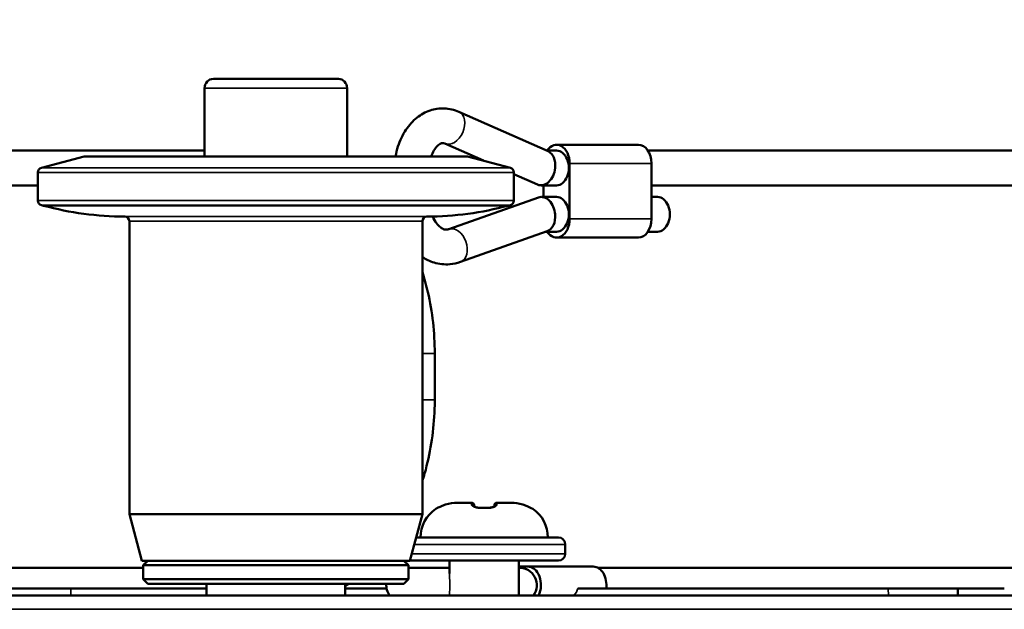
# Model space of a CAD drawing. Header units: millimetres. Extents: x 50 to 3176, y 50 to 2109.
# Tile 407 of 656: x 1029 to 1071, y 1707 to 1733. Entities that reach past the tile are written whole.
import ezdxf

# ---------------------------------------------------------------- set-up
doc = ezdxf.new("R2010")
doc.units = ezdxf.units.MM
doc.header["$LTSCALE"] = 10
for name, color, linetype, lineweight in [('Dimension (ISO)', 7, 'Continuous', 25), ('Visible (ISO)', 7, 'Continuous', 50), ('Visible Narrow (ISO)', 7, 'Continuous', 35)]:
    doc.layers.add(name, color=color, linetype=linetype, lineweight=lineweight)
doc.styles.add('Note Text (ANSI)', font='tahoma.ttf')
doc.dimstyles.new('Default (ISO)', dxfattribs={"dimscale": 10, "dimtxt": 1, "dimasz": 2.5, "dimexe": 3.175, "dimexo": 0, "dimgap": 0.762, "dimtad": 1, "dimrnd": 1e-08, "dimzin": 0, "dimdsep": 46, "dimtxsty": 'Note Text (ANSI)', "dimcen": 0.09, "dimdle": 10, "dimclrd": 1, "dimclre": 1, "dimclrt": 1, "dimazin": 0, "dimtfac": 3.5052, "dimtmove": 0, "dimatfit": 3, "dimfxl": 1, "dimtolj": 1, "dimtzin": 0, "dimlwd": -1, "dimlwe": -1, "dimarcsym": 0})

# ---------------------------------------------------------------- blocks, each defined once
blk = doc.blocks.new('*D11')
at = {"layer": 'Defpoints', "color": 0, "transparency": 16777216}
for p in [(892.086, 1808.362), (1172.962, 1808.362), (1109.953, 1766.362)]:
    blk.add_point(p, dxfattribs=at)
at = {"layer": 'Dimension (ISO)', "color": 1, "transparency": 16777216}
for p, q in [((892.086, 1833.362), (892.086, 1858.362)), ((1172.962, 1808.362), (860.336, 1808.362)), ((892.086, 1766.362), (892.086, 1808.362)), ((1109.953, 1766.362), (860.336, 1766.362)), ((892.086, 1741.362), (892.086, 1716.362))]:
    blk.add_line(p, q, dxfattribs=at)
for points in [[(887.92, 1833.362), (896.253, 1833.362), (892.086, 1808.362)], [(887.92, 1741.362), (896.253, 1741.362), (892.086, 1766.362)]]:
    blk.add_solid(points, dxfattribs=at)
at = {"layer": 'Dimension (ISO)', "color": 1, "transparency": 16777216, "insert": (871.384, 1725.186), "char_height": 10, "attachment_point": 1, "rotation": 90, "style": 'Note Text (ANSI)'}
blk.add_mtext('\\A1;42.00 mm [1.654 in]', dxfattribs=at)

msp = doc.modelspace()

# ---------------------------------------------------------------- linework, layer by layer
at = {"layer": 'Visible (ISO)'}
for p, q in [((1037.2538, 1730.3524), (1039.953, 1730.3524)), ((1039.953, 1730.3524), (1042.6521, 1730.3524)), ((1036.8743, 1727.004), (1036.8743, 1729.953)), ((1043.0316, 1727.004), (1043.0316, 1729.953)), ((1051.715, 1727.2227), (1047.8616, 1728.9257)), ((1048.9136, 1726.8208), (1047.2553, 1727.5537)), ((1055.6087, 1727.504), (1052.0732, 1727.504)), ((1036.8743, 1727.254), (1021.0195, 1727.254)), ((1031.676, 1727.004), (1029.8248, 1726.508)), ((1031.676, 1727.004), (1048.23, 1727.004)), ((1048.23, 1727.004), (1050.0811, 1726.508)), ((1052.0732, 1727.254), (1051.6442, 1727.254)), ((1075.4077, 1727.254), (1056.0195, 1727.254)), ((1052.6388, 1726.704), (1052.6388, 1724.304)), ((1056.1744, 1724.304), (1056.1744, 1726.704)), ((1029.6766, 1725.094), (1029.6766, 1726.3148)), ((1050.2293, 1725.094), (1050.2293, 1726.3148)), ((1051.2567, 1725.7853), (1050.2293, 1726.2393)), ((1029.6766, 1725.754), (1021.1744, 1725.754)), ((1052.0732, 1725.754), (1051.4049, 1725.754)), ((1051.5075, 1725.754), (1051.5075, 1725.254)), ((1075.4077, 1725.754), (1056.1744, 1725.754)), ((1047.4249, 1723.8637), (1051.2974, 1725.2329)), ((1051.4206, 1725.254), (1052.0732, 1725.254)), ((1056.1744, 1725.254), (1056.4356, 1725.254)), ((1029.9157, 1724.8765), (1029.8248, 1724.9008)), ((1049.9902, 1724.8765), (1050.0811, 1724.9008)), ((1033.6253, 1711.559), (1033.6253, 1724.2051)), ((1046.2806, 1711.559), (1046.2806, 1724.2051)), ((1047.9249, 1722.4495), (1051.6743, 1723.7751)), ((1051.6146, 1723.754), (1052.0732, 1723.754)), ((1052.0732, 1723.504), (1055.6087, 1723.504)), ((1056.0195, 1723.754), (1056.4356, 1723.754)), ((1046.8145, 1716.504), (1046.8145, 1718.504)), ((1047.8073, 1712.0616), (1048.413, 1712.0616)), ((1049.493, 1712.0616), (1050.0986, 1712.0616)), ((1048.513, 1711.9616), (1048.513, 1711.9097)), ((1049.393, 1711.9097), (1049.393, 1711.9616)), ((1046.2806, 1711.559), (1033.6253, 1711.559)), ((1034.1611, 1709.5596), (1033.6253, 1711.559)), ((1045.7449, 1709.5596), (1046.2806, 1711.559)), ((1052.153, 1710.5616), (1046.0133, 1710.5616)), ((1052.453, 1710.2616), (1052.453, 1709.8616)), ((1045.7449, 1709.5596), (1034.1611, 1709.5596)), ((1034.4251, 1709.5596), (1034.2251, 1709.3597)), ((1045.4809, 1709.5596), (1045.6808, 1709.3597)), ((1045.753, 1709.5616), (1052.153, 1709.5616)), ((1047.453, 1709.5616), (1047.453, 1708.9992)), ((1050.453, 1709.5616), (1050.453, 1708.0616)), ((1018.861, 1709.254), (1034.2251, 1709.254)), ((1034.2251, 1709.3597), (1045.6808, 1709.3597)), ((1034.2251, 1708.7599), (1034.2251, 1709.3597)), ((1045.6808, 1708.7599), (1045.6808, 1709.3597)), ((1047.453, 1709.254), (1045.6808, 1709.254)), ((1050.8357, 1709.304), (1050.453, 1709.304)), ((1050.4719, 1709.254), (1050.453, 1709.254)), ((1050.5508, 1709.254), (1050.4719, 1709.254)), ((1050.8357, 1709.304), (1053.6642, 1709.304)), ((1053.861, 1709.254), (1075.4077, 1709.254)), ((1045.6808, 1708.7599), (1034.2251, 1708.7599)), ((1034.4251, 1708.5599), (1034.2251, 1708.7599)), ((1045.4809, 1708.5599), (1045.6808, 1708.7599)), ((1028.103, 1708.3616), (1031.103, 1708.3616)), ((1031.103, 1708.3616), (1036.953, 1708.3616)), ((1045.4809, 1708.5599), (1034.4251, 1708.5599)), ((1036.953, 1708.0616), (1036.953, 1708.5599)), ((1042.953, 1708.0616), (1042.953, 1708.5599)), ((1042.953, 1708.3616), (1044.7356, 1708.3616)), ((1052.9927, 1708.3616), (1066.4033, 1708.3616)), ((1066.4033, 1708.3616), (1069.403, 1708.3616)), ((1071.4134, 1708.3616), (1069.403, 1708.3616)), ((1069.4073, 1708.0616), (1069.403, 1708.3616)), ((1012.953, 1708.0616), (1362.953, 1708.0616))]:
    msp.add_line(p, q, dxfattribs=at)
for centre, radius, start, end in [((1037.2741, 1729.953), 0.3999, 92.91205, 180), ((1042.6318, 1729.953), 0.3999, 0, 87.08795), ((1029.8765, 1726.3148), 0.1999, 105, 180), ((1050.0294, 1726.3148), 0.1999, 0, 75), ((1029.8765, 1725.094), 0.1999, 180, 255), ((1033.4984, 1738.2478), 13.843, 255.00053, 269.70239), ((1046.4075, 1738.2478), 13.843, 270.29761, 284.99947), ((1050.0294, 1725.094), 0.1999, 285, 0), ((1033.4254, 1724.2051), 0.1999, 0, 89.67904), ((1046.4805, 1724.2051), 0.1999, 90.32096, 180), ((1048.413, 1711.9616), 0.1, 359.99992, 90.00122), ((1049.493, 1711.9616), 0.1, 89.99864, 180.00008), ((1047.703, 1710.5616), 1.5, 124.35239, 180), ((1046.913, 1711.7174), 0.1, 98.89232, 124.34803), ((1048.953, 1708.6025), 3.2412, 87.44542, 92.55461), ((1050.993, 1711.7174), 0.1, 55.65151, 81.10735), ((1050.203, 1710.5616), 1.5, 0, 55.64758), ((1052.153, 1710.2616), 0.3, 0, 90), ((1045.753, 1709.8616), 0.3, 268.5594, 270), ((1052.153, 1709.8616), 0.3, 270, 0), ((1050.4719, 1708.504), 0.75, 323.85171, 90), ((1045.4719, 1708.504), 0.75, 175.72096, 216.14829)]:
    msp.add_arc(centre, radius, start, end, dxfattribs=at)
for centre, major_axis, ratio, start_param, end_param in [((1052.0732, 1726.704), (0, 0.8), 0.7071068, 4.712389, 7.0959409), ((1055.6087, 1726.704), (0, 0.8), 0.7071068, 4.712389, 6.2831853), ((1051.4859, 1726.504), (-0.1567, -0.7421), 0.6913559, 1.7157331, 2.9966559), ((1052.0732, 1726.504), (0, -0.75), 0.7071068, 0, 3.1415927), ((1051.4859, 1726.504), (-0.1567, -0.7421), 0.6913559, 6.1382486, 7.9989184), ((1051.4859, 1724.504), (-0.1278, 0.7447), 0.6967014, 4.5934184, 6.4021559), ((1052.0732, 1724.504), (0, -0.75), 0.7071068, 0, 3.1415927), ((1056.4356, 1724.504), (0, -0.75), 0.7071068, 0, 3.1415927), ((1051.4859, 1724.504), (-0.1278, 0.7447), 0.6967014, 3.2605632, 4.5934184), ((1052.0732, 1724.304), (0, -0.8), 0.7071068, 5.4704297, 7.8539816), ((1055.6087, 1724.304), (0, -0.8), 0.7071068, 0, 1.5707963), ((1050.8357, 1708.504), (0, 0.8), 0.7071068, 4.1264166, 6.2831853), ((1053.6642, 1708.504), (0, 0.8), 0.7071068, 4.5334254, 6.2831853)]:
    msp.add_ellipse(centre, major_axis=major_axis, ratio=ratio, start_param=start_param, end_param=end_param, dxfattribs=at)
for points, knots in [([(1047.8616, 1728.9257), (1047.6608, 1729.0144), (1047.4413, 1729.0668), (1047.0127, 1729.0815), (1046.805, 1729.0499), (1046.4075, 1728.9154), (1046.2193, 1728.8101), (1045.865, 1728.5325), (1045.7045, 1728.3537), (1045.4234, 1727.9345), (1045.3092, 1727.6891), (1045.1844, 1727.2917), (1045.1504, 1727.1489), (1045.1259, 1727.004)], [5.9803004, 5.9803004, 5.9803004, 5.9803004, 6.2589189, 6.2589189, 6.5180321, 6.5180321, 6.7892025, 6.7892025, 7.0951903, 7.0951903, 7.436084, 7.436084, 7.6195662, 7.6195662, 7.6195662, 7.6195662]), ([(1047.2553, 1727.5537), (1047.2078, 1727.5747), (1047.1763, 1727.578), (1047.1066, 1727.5709), (1047.064, 1727.5587), (1046.959, 1727.4876), (1046.9033, 1727.4366), (1046.8018, 1727.3018), (1046.7563, 1727.2248), (1046.6987, 1727.0941), (1046.6817, 1727.0501), (1046.6665, 1727.004)], [5.9803004, 5.9803004, 5.9803004, 5.9803004, 6.3550367, 6.3550367, 6.7297729, 6.7297729, 7.0374677, 7.0374677, 7.2967285, 7.2967285, 7.4166535, 7.4166535, 7.4166535, 7.4166535]), ([(1046.7304, 1724.4086), (1046.7306, 1724.4081), (1046.7308, 1724.4076), (1046.7776, 1724.2973), (1046.8325, 1724.2016), (1046.9475, 1724.0456), (1047.0074, 1723.9857), (1047.1247, 1723.8957), (1047.18, 1723.8698), (1047.2848, 1723.8401), (1047.3313, 1723.8393), (1047.3992, 1723.8554), (1047.4118, 1723.8591), (1047.4249, 1723.8637)], [2.1097953, 2.1097953, 2.1097953, 2.1097953, 2.1109995, 2.1109995, 2.3767288, 2.3767288, 2.6444854, 2.6444854, 2.944181, 2.944181, 3.307336, 3.307336, 3.3865713, 3.3865713, 3.3865713, 3.3865713]), ([(1046.2806, 1722.6602), (1046.4358, 1722.5587), (1046.6053, 1722.4776), (1047.0038, 1722.3565), (1047.2374, 1722.3308), (1047.6236, 1722.3636), (1047.7778, 1722.3975), (1047.9249, 1722.4495)], [2.70845703, 2.70845703, 2.70845703, 2.70845703, 2.9298191, 2.9298191, 3.20159205, 3.20159205, 3.38657132, 3.38657132, 3.38657132, 3.38657132]), ([(1046.8145, 1718.504), (1046.8145, 1719.3973), (1046.7147, 1720.2905), (1046.4507, 1721.4398), (1046.3712, 1721.7308), (1046.2806, 1722.0155)], [4.71238898, 4.71238898, 4.71238898, 4.71238898, 5.02654825, 5.02654825, 5.13539959, 5.13539959, 5.13539959, 5.13539959]), ([(1046.2806, 1712.9924), (1046.3488, 1713.2067), (1046.4107, 1713.4245), (1046.6786, 1714.4917), (1046.7953, 1715.3812), (1046.8138, 1716.3508), (1046.8145, 1716.4274), (1046.8145, 1716.504)], [4.28937837, 4.28937837, 4.28937837, 4.28937837, 4.37128695, 4.37128695, 4.68544621, 4.68544621, 4.71238898, 4.71238898, 4.71238898, 4.71238898]), ([(1046.885, 1711.8107), (1046.885, 1711.8107), (1046.885, 1711.8107), (1046.8851, 1711.8108), (1046.8863, 1711.8113), (1046.8909, 1711.8132), (1046.8957, 1711.8153), (1046.9109, 1711.8223), (1046.9231, 1711.8281), (1046.9565, 1711.8438), (1046.9795, 1711.8547), (1047.0356, 1711.8804), (1047.0703, 1711.8958), (1047.1487, 1711.9286), (1047.1939, 1711.9463), (1047.2534, 1711.9676), (1047.2672, 1711.9724), (1047.2811, 1711.977)], [0.021991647, 0.021991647, 0.021991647, 0.021991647, 0.022162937, 0.022162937, 0.024985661, 0.024985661, 0.029984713, 0.029984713, 0.0379386, 0.0379386, 0.048631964, 0.048631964, 0.061527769, 0.061527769, 0.076184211, 0.076184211, 0.080566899, 0.080566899, 0.080566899, 0.080566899]), ([(1048.5069, 1711.9158), (1048.5069, 1711.9158), (1048.5074, 1711.915), (1048.5111, 1711.9112), (1048.5159, 1711.9069), (1048.5318, 1711.8959), (1048.5443, 1711.8887), (1048.5779, 1711.8734), (1048.6005, 1711.8652), (1048.6525, 1711.8516), (1048.6828, 1711.846), (1048.7448, 1711.84), (1048.7769, 1711.8391), (1048.8085, 1711.8405)], [0.010509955, 0.010509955, 0.010509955, 0.010509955, 0.013955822, 0.013955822, 0.020523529, 0.020523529, 0.028822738, 0.028822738, 0.038638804, 0.038638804, 0.048765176, 0.048765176, 0.058252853, 0.058252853, 0.058252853, 0.058252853]), ([(1049.0974, 1711.8405), (1049.1276, 1711.8392), (1049.1583, 1711.8399), (1049.2152, 1711.8451), (1049.2421, 1711.8495), (1049.2914, 1711.861), (1049.3141, 1711.8683), (1049.3534, 1711.8843), (1049.37, 1711.8933), (1049.3868, 1711.9046), (1049.3911, 1711.908), (1049.3967, 1711.913), (1049.3983, 1711.9148), (1049.399, 1711.9157), (1049.3991, 1711.9158), (1049.3991, 1711.9158)], [0, 0, 0, 0, 0.009069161, 0.009069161, 0.017918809, 0.017918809, 0.027192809, 0.027192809, 0.037213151, 0.037213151, 0.042116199, 0.042116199, 0.046483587, 0.046483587, 0.047765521, 0.047765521, 0.047765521, 0.047765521]), ([(1050.6248, 1711.977), (1050.6738, 1711.9606), (1050.7227, 1711.9422), (1050.8133, 1711.9055), (1050.8562, 1711.8867), (1050.9295, 1711.8534), (1050.9613, 1711.8382), (1050.9943, 1711.8227), (1051.0027, 1711.8188), (1051.0142, 1711.8136), (1051.0182, 1711.8119), (1051.0206, 1711.8109), (1051.0209, 1711.8107), (1051.0209, 1711.8107)], [0, 0, 0, 0, 0.015481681, 0.015481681, 0.030859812, 0.030859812, 0.045722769, 0.045722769, 0.051926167, 0.051926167, 0.056879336, 0.056879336, 0.05846593, 0.05846593, 0.05846593, 0.05846593]), ([(1050.6248, 1711.977), (1050.6737, 1711.9606), (1050.7226, 1711.9422), (1050.8132, 1711.9056), (1050.8561, 1711.8868), (1050.9294, 1711.8534), (1050.9613, 1711.8382), (1050.994, 1711.8228), (1051.0021, 1711.819), (1051.0084, 1711.8162)], [0, 0, 0, 0, 0.015467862, 0.015467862, 0.030845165, 0.030845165, 0.045711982, 0.045711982, 0.051705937, 0.051705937, 0.051705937, 0.051705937])]:
    msp.add_open_spline(points, degree=3, knots=knots, dxfattribs=at)
for points in [[(1047.2811, 1711.977), (1047.4495, 1712.0337), (1047.6297, 1712.0616), (1047.8073, 1712.0616)], [(1050.0986, 1712.0616), (1050.2763, 1712.0616), (1050.4565, 1712.0337), (1050.6248, 1711.977)], [(1050.5508, 1709.254), (1050.6184, 1709.254), (1050.6981, 1709.232), (1050.7609, 1709.1961)], [(1042.953, 1708.4666), (1043.0045, 1708.4968), (1043.0557, 1708.528), (1043.1066, 1708.5599)]]:
    msp.add_open_spline(points, degree=3, dxfattribs=at)
at = {"layer": 'Visible Narrow (ISO)'}
for p, q in [((1036.8743, 1729.953), (1043.0316, 1729.953)), ((1050.0811, 1726.508), (1029.8248, 1726.508)), ((1056.1744, 1726.704), (1052.6388, 1726.704)), ((1029.6766, 1726.3148), (1050.2293, 1726.3148)), ((1050.2293, 1725.094), (1029.6766, 1725.094)), ((1029.8248, 1724.9008), (1050.0811, 1724.9008)), ((1049.9902, 1724.8765), (1029.9157, 1724.8765)), ((1033.4265, 1724.405), (1046.4794, 1724.405)), ((1033.6253, 1724.2051), (1046.2806, 1724.2051)), ((1052.6388, 1724.304), (1056.1744, 1724.304)), ((1046.2806, 1718.504), (1046.8145, 1718.504)), ((1046.8145, 1716.504), (1046.2806, 1716.504)), ((1047.2812, 1711.9766), (1047.2811, 1711.977)), ((1048.5153, 1711.8747), (1048.5153, 1711.8747)), ((1048.8092, 1711.8248), (1048.8085, 1711.8405)), ((1049.0967, 1711.8248), (1049.0974, 1711.8405)), ((1049.4975, 1711.9616), (1049.4975, 1711.9616)), ((1050.6247, 1711.9766), (1050.6248, 1711.977)), ((1045.933, 1710.2616), (1052.453, 1710.2616)), ((1052.453, 1709.8616), (1045.8258, 1709.8616)), ((1031.103, 1708.3616), (1031.103, 1708.0616)), ((1066.4033, 1708.3616), (1066.4077, 1708.0616)), ((1362.953, 1707.4616), (1012.953, 1707.4616))]:
    msp.add_line(p, q, dxfattribs=at)
for centre, major_axis, ratio, start_param, end_param in [((1047.5585, 1728.2397), (0.3032, 0.686), 0.6749193, 3.1415927, 6.2831853), ((1047.6749, 1723.1566), (-0.25, 0.7071), 0.6859943, 3.1415927, 6.2831853), ((1046.913, 1711.7157), (0.0825, 0.0565), 0.9997966, 1.1946009, 1.5707963), ((1048.413, 1711.8911), (0.1, 0), 0.9544603, 0.2193264, 1.6708311), ((1048.953, 1708.7465), (3.0882, 0), 0.9979028, 1.5242142, 1.6173802), ((1049.493, 1711.8911), (-0.1, 0), 0.9544607, 4.6123888, 6.0638575), ((1050.993, 1711.7157), (0.0975, -0.0223), 0.9994918, 1.1946301, 1.5707963), ((1051.8773, 1708.504), (1.1314, -0.0163), 0.7069602, 5.7175705, 6.1245793)]:
    msp.add_ellipse(centre, major_axis=major_axis, ratio=ratio, start_param=start_param, end_param=end_param, dxfattribs=at)
for points, knots in [([(1047.8073, 1712.0616), (1047.7461, 1712.0616), (1047.6244, 1712.0551), (1047.4488, 1712.0264), (1047.336, 1711.9951), (1047.2812, 1711.9766)], [0.00000729, 0.00000729, 0.00000729, 0.00000729, 0.33333333, 0.66666667, 1, 1, 1, 1]), ([(1048.4029, 1711.986), (1048.4037, 1711.9944), (1048.4041, 1712.0023), (1048.4045, 1712.0095), (1048.4048, 1712.0158), (1048.4051, 1712.0216), (1048.4055, 1712.027), (1048.4057, 1712.0292), (1048.4059, 1712.0314), (1048.4061, 1712.0335), (1048.4067, 1712.0402), (1048.4075, 1712.0458), (1048.4083, 1712.0502), (1048.4085, 1712.0513), (1048.4087, 1712.0523), (1048.4089, 1712.0532), (1048.4094, 1712.0559), (1048.4099, 1712.0579), (1048.4105, 1712.0593), (1048.4112, 1712.0608), (1048.412, 1712.0616), (1048.413, 1712.0616)], [0, 0, 0, 0, 0.17797738, 0.17797738, 0.17797738, 0.33333333, 0.33333333, 0.33333333, 0.39905539, 0.39905539, 0.39905539, 0.61286331, 0.61286331, 0.61286331, 0.66666667, 0.66666667, 0.66666667, 0.82358431, 0.82358431, 0.82358431, 0.99999415, 0.99999415, 0.99999415, 0.99999415]), ([(1049.493, 1712.0616), (1049.494, 1712.0616), (1049.4948, 1712.0608), (1049.4954, 1712.0593), (1049.4961, 1712.0579), (1049.4966, 1712.0557), (1049.4972, 1712.0528), (1049.4973, 1712.052), (1049.4974, 1712.0513), (1049.4976, 1712.0505), (1049.4981, 1712.0478), (1049.4986, 1712.0445), (1049.499, 1712.0409), (1049.4993, 1712.0388), (1049.4995, 1712.0365), (1049.4998, 1712.0342), (1049.5, 1712.0316), (1049.5003, 1712.0289), (1049.5005, 1712.0261), (1049.5008, 1712.0213), (1049.501, 1712.0161), (1049.5013, 1712.0107), (1049.5017, 1712.0041), (1049.502, 1711.9971), (1049.5027, 1711.9896), (1049.5028, 1711.9884), (1049.5029, 1711.9872), (1049.503, 1711.986)], [0.00000686, 0.00000686, 0.00000686, 0.00000686, 0.16887827, 0.16887827, 0.16887827, 0.33333333, 0.33333333, 0.33333333, 0.37359842, 0.37359842, 0.37359842, 0.50812611, 0.50812611, 0.50812611, 0.58425516, 0.58425516, 0.58425516, 0.66666667, 0.66666667, 0.66666667, 0.80563972, 0.80563972, 0.80563972, 0.97352088, 0.97352088, 0.97352088, 1, 1, 1, 1]), ([(1050.6247, 1711.9766), (1050.5699, 1711.9951), (1050.457, 1712.0264), (1050.2814, 1712.0551), (1050.1598, 1712.0616), (1050.0986, 1712.0616)], [0, 0, 0, 0, 0.33333333, 0.66666667, 0.99999401, 0.99999401, 0.99999401, 0.99999401]), ([(1047.2812, 1711.9766), (1047.2584, 1711.969), (1047.2364, 1711.9611), (1047.2016, 1711.9482), (1047.1882, 1711.9431), (1047.16, 1711.932), (1047.1453, 1711.9261), (1047.1164, 1711.9143), (1047.1022, 1711.9084), (1047.0866, 1711.9017), (1047.0852, 1711.9011), (1047.0706, 1711.8949), (1047.0576, 1711.8891), (1047.032, 1711.8778), (1047.0194, 1711.8721), (1047.0048, 1711.8654), (1047.002, 1711.8641), (1046.9827, 1711.8551), (1046.9677, 1711.8481), (1046.9473, 1711.8384), (1046.9407, 1711.8353), (1046.9241, 1711.8274), (1046.9148, 1711.8229), (1046.9006, 1711.8162), (1046.8952, 1711.8136), (1046.8841, 1711.8085), (1046.8788, 1711.8061), (1046.8699, 1711.8022), (1046.8664, 1711.8007), (1046.8601, 1711.7981), (1046.8579, 1711.7974), (1046.8563, 1711.7974), (1046.8562, 1711.7977), (1046.8564, 1711.7981)], [0, 0, 0, 0, 0.0864088, 0.0864088, 0.1428571, 0.1428571, 0.2103585, 0.2103585, 0.2786208, 0.2786208, 0.2857143, 0.2857143, 0.3489603, 0.3489603, 0.4131723, 0.4131723, 0.4285714, 0.4285714, 0.5220776, 0.5220776, 0.5714286, 0.5714286, 0.6544133, 0.6544133, 0.7142857, 0.7142857, 0.7880569, 0.7880569, 0.8571429, 0.8571429, 0.9477557, 0.9477557, 1, 1, 1, 1]), ([(1046.8565, 1711.7999), (1046.8565, 1711.7999), (1046.8565, 1711.7999), (1046.8565, 1711.7998), (1046.8565, 1711.7996), (1046.8565, 1711.7994), (1046.8565, 1711.7991), (1046.8565, 1711.7989), (1046.8565, 1711.7985), (1046.8564, 1711.7981)], [0.00021912, 0.00021912, 0.00021912, 0.00021912, 0.33333333, 0.33333333, 0.33333333, 0.66666667, 0.66666667, 0.66666667, 0.99995218, 0.99995218, 0.99995218, 0.99995218]), ([(1048.8092, 1711.8248), (1048.7928, 1711.8239), (1048.7762, 1711.8236), (1048.749, 1711.8242), (1048.7388, 1711.8246), (1048.7143, 1711.8263), (1048.6996, 1711.8277), (1048.6707, 1711.8312), (1048.6564, 1711.8333), (1048.628, 1711.8384), (1048.614, 1711.8415), (1048.59, 1711.8477), (1048.5798, 1711.8507), (1048.5556, 1711.8585), (1048.5416, 1711.8635), (1048.5201, 1711.8725), (1048.5121, 1711.8761), (1048.4941, 1711.885), (1048.4843, 1711.8904), (1048.466, 1711.9017), (1048.4575, 1711.9075), (1048.4416, 1711.9196), (1048.4344, 1711.9259), (1048.4231, 1711.9378), (1048.4187, 1711.9433), (1048.4099, 1711.9571), (1048.4063, 1711.9655), (1048.4036, 1711.9779), (1048.403, 1711.982), (1048.4029, 1711.986)], [0, 0, 0, 0, 0.0905032, 0.0905032, 0.1428571, 0.1428571, 0.2142857, 0.2142857, 0.2857143, 0.2857143, 0.3657191, 0.3657191, 0.4285714, 0.4285714, 0.5175393, 0.5175393, 0.5714286, 0.5714286, 0.6428571, 0.6428571, 0.7142857, 0.7142857, 0.7916988, 0.7916988, 0.8571429, 0.8571429, 0.9527764, 0.9527764, 1, 1, 1, 1]), ([(1049.503, 1711.986), (1049.5028, 1711.9788), (1049.5013, 1711.9714), (1049.4967, 1711.9594), (1049.4944, 1711.9548), (1049.488, 1711.9444), (1049.4835, 1711.9386), (1049.4726, 1711.927), (1049.4663, 1711.9213), (1049.4521, 1711.9101), (1049.4445, 1711.9048), (1049.4279, 1711.8941), (1049.4187, 1711.8888), (1049.4074, 1711.8828), (1049.4056, 1711.882), (1049.3899, 1711.874), (1049.3749, 1711.8676), (1049.3514, 1711.859), (1049.3433, 1711.8562), (1049.321, 1711.8491), (1049.3066, 1711.8451), (1049.281, 1711.8392), (1049.2701, 1711.837), (1049.2446, 1711.8325), (1049.2298, 1711.8304), (1049.2012, 1711.8272), (1049.1874, 1711.826), (1049.1561, 1711.824), (1049.139, 1711.8236), (1049.1138, 1711.824), (1049.1052, 1711.8243), (1049.0968, 1711.8248)], [0, 0, 0, 0, 0.0882302, 0.0882302, 0.1428571, 0.1428571, 0.2142857, 0.2142857, 0.2857143, 0.2857143, 0.3506699, 0.3506699, 0.4167484, 0.4167484, 0.4285714, 0.4285714, 0.5229588, 0.5229588, 0.5714286, 0.5714286, 0.655058, 0.655058, 0.7142857, 0.7142857, 0.7885173, 0.7885173, 0.8571429, 0.8571429, 0.9504327, 0.9504327, 1, 1, 1, 1]), ([(1051.0495, 1711.7981), (1051.0498, 1711.7974), (1051.049, 1711.7973), (1051.0457, 1711.7983), (1051.0439, 1711.7989), (1051.0387, 1711.801), (1051.0348, 1711.8027), (1051.0256, 1711.8068), (1051.0202, 1711.8092), (1051.0075, 1711.8151), (1051, 1711.8186), (1050.9855, 1711.8256), (1050.9787, 1711.8288), (1050.9615, 1711.837), (1050.9506, 1711.8422), (1050.9299, 1711.852), (1050.9208, 1711.8562), (1050.899, 1711.8663), (1050.886, 1711.8723), (1050.8594, 1711.8843), (1050.846, 1711.8902), (1050.8313, 1711.8966), (1050.8303, 1711.897), (1050.8141, 1711.904), (1050.7984, 1711.9106), (1050.7671, 1711.9235), (1050.7516, 1711.9298), (1050.7132, 1711.9449), (1050.6897, 1711.9538), (1050.6518, 1711.9673), (1050.6384, 1711.972), (1050.6247, 1711.9766)], [0, 0, 0, 0, 0.0889055, 0.0889055, 0.1428571, 0.1428571, 0.2142857, 0.2142857, 0.2857143, 0.2857143, 0.3671741, 0.3671741, 0.4285714, 0.4285714, 0.5127172, 0.5127172, 0.5714286, 0.5714286, 0.6428571, 0.6428571, 0.7098064, 0.7098064, 0.7142857, 0.7142857, 0.7887951, 0.7887951, 0.8571429, 0.8571429, 0.9506907, 0.9506907, 1, 1, 1, 1]), ([(1051.0495, 1711.7981), (1051.0495, 1711.7985), (1051.0494, 1711.7989), (1051.0494, 1711.7991), (1051.0494, 1711.7994), (1051.0494, 1711.7996), (1051.0494, 1711.7998), (1051.0494, 1711.7999), (1051.0494, 1711.7999), (1051.0494, 1711.7999)], [0.00004799, 0.00004799, 0.00004799, 0.00004799, 0.33333333, 0.33333333, 0.33333333, 0.66666667, 0.66666667, 0.66666667, 0.99914931, 0.99914931, 0.99914931, 0.99914931]), ([(1047.4536, 1708.0616), (1047.4551, 1708.1321), (1047.4588, 1708.21), (1047.4645, 1708.3831), (1047.4659, 1708.4773), (1047.4637, 1708.6691), (1047.4598, 1708.7636), (1047.4546, 1708.9035), (1047.453, 1708.954), (1047.453, 1708.9992)], [-0.147301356, -0.147301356, -0.147301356, -0.147301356, -0.12665157, -0.12665157, -0.103286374, -0.103286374, -0.077850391, -0.077850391, -0.061318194, -0.061318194, -0.061318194, -0.061318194])]:
    msp.add_open_spline(points, degree=3, knots=knots, dxfattribs=at)

# ---------------------------------------------------------------- dimensions: what is measured, and where the dimension line sits
at = {"layer": 'Dimension (ISO)', "color": 1, "true_color": 0xff0000}
dim = msp.add_linear_dim(base=(892.0864, 1808.3616), p1=(1109.9526, 1766.3616), p2=(1172.962, 1808.3616), angle=270, text='<> mm [1.654 in]', dimstyle='Default (ISO)', override={"dimgap": 0.762, "dimdec": 2, "dimpost": '', "dimtol": 0, "dimlim": 0, "dimtp": 0, "dimtm": 0, "dimtdec": 2, "dimtofl": 1, "dimatfit": 1}, dxfattribs=at)
dim.commit()
dim.dimension.update_dxf_attribs({"geometry": '*D11', "text_midpoint": (892.0864, 1787.3616), "dimtype": 160})

doc.saveas('drawing.dxf')
